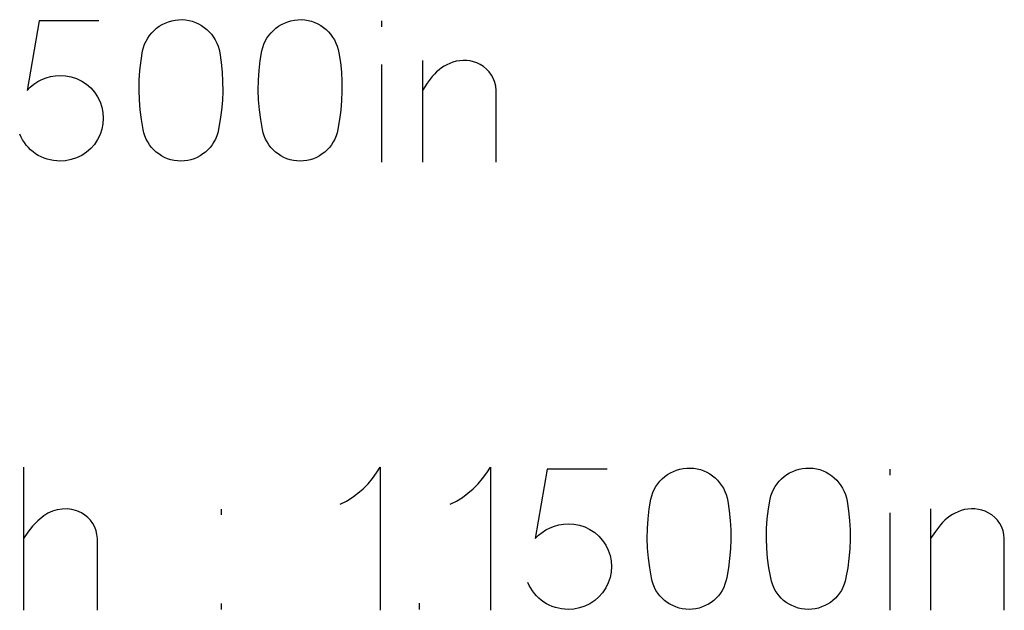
# Model space of a CAD drawing. Header units: inches. Extents: x 1880 to 2363, y -453 to -54.
# Tile 635 of 656: x 1913.905 to 1914.111, y -65.078 to -64.954. Entities that reach past the tile are written whole.
import ezdxf

# ---------------------------------------------------------------- set-up
doc = ezdxf.new("R2010")
doc.units = ezdxf.units.IN
doc.header["$LTSCALE"] = 0.5
doc.header["$MEASUREMENT"] = 0

msp = doc.modelspace()

# ---------------------------------------------------------------- linework, layer by layer
at = {"color": 7, "linetype": 'Continuous'}
for p, q in [((1913.93644, -64.95451), (1913.93715, -64.95437)), ((1913.93715, -64.95437), (1913.93787, -64.95429)), ((1913.93787, -64.95429), (1913.93861, -64.95428)), ((1913.93861, -64.95428), (1913.93935, -64.95434)), ((1913.93935, -64.95434), (1913.94006, -64.95445)), ((1913.96138, -64.95451), (1913.96209, -64.95437)), ((1913.96209, -64.95437), (1913.96281, -64.95429)), ((1913.96281, -64.95429), (1913.96355, -64.95428)), ((1913.96355, -64.95428), (1913.96429, -64.95434)), ((1913.96429, -64.95434), (1913.965, -64.95445)), ((1913.9087, -64.95449), (1913.90618, -64.96908)), ((1913.92121, -64.95449), (1913.9087, -64.95449)), ((1913.93276, -64.95652), (1913.93328, -64.95607)), ((1913.93328, -64.95607), (1913.93385, -64.95565)), ((1913.93385, -64.95565), (1913.93445, -64.95529)), ((1913.93445, -64.95529), (1913.93508, -64.95498)), ((1913.93508, -64.95498), (1913.93575, -64.95472)), ((1913.93575, -64.95472), (1913.93644, -64.95451)), ((1913.94006, -64.95445), (1913.94075, -64.95462)), ((1913.94075, -64.95462), (1913.94143, -64.95486)), ((1913.94143, -64.95486), (1913.94207, -64.95516)), ((1913.94207, -64.95516), (1913.94268, -64.9555)), ((1913.94268, -64.9555), (1913.94325, -64.95589)), ((1913.94325, -64.95589), (1913.94379, -64.95634)), ((1913.94379, -64.95634), (1913.94429, -64.95682)), ((1913.9577, -64.95652), (1913.95822, -64.95607)), ((1913.95822, -64.95607), (1913.95879, -64.95565)), ((1913.95879, -64.95565), (1913.95939, -64.95529)), ((1913.95939, -64.95529), (1913.96002, -64.95498)), ((1913.96002, -64.95498), (1913.96069, -64.95472)), ((1913.96069, -64.95472), (1913.96138, -64.95451)), ((1913.965, -64.95445), (1913.96569, -64.95462)), ((1913.96569, -64.95462), (1913.96637, -64.95486)), ((1913.96637, -64.95486), (1913.96701, -64.95516)), ((1913.96701, -64.95516), (1913.96762, -64.9555)), ((1913.96762, -64.9555), (1913.96819, -64.95589)), ((1913.96819, -64.95589), (1913.96873, -64.95634)), ((1913.96873, -64.95634), (1913.96923, -64.95682)), ((1913.98032, -64.95449), (1913.98032, -64.95577)), ((1913.93107, -64.95876), (1913.93142, -64.95814)), ((1913.93142, -64.95814), (1913.93182, -64.95756)), ((1913.93182, -64.95756), (1913.93227, -64.95702)), ((1913.93227, -64.95702), (1913.93276, -64.95652)), ((1913.94429, -64.95682), (1913.94474, -64.95735)), ((1913.94474, -64.95735), (1913.94516, -64.95792)), ((1913.94516, -64.95792), (1913.94553, -64.95853)), ((1913.95601, -64.95876), (1913.95636, -64.95814)), ((1913.95636, -64.95814), (1913.95676, -64.95756)), ((1913.95676, -64.95756), (1913.95721, -64.95702)), ((1913.95721, -64.95702), (1913.9577, -64.95652)), ((1913.96923, -64.95682), (1913.96968, -64.95735)), ((1913.96968, -64.95735), (1913.9701, -64.95792)), ((1913.9701, -64.95792), (1913.97047, -64.95853)), ((1913.93036, -64.96079), (1913.93053, -64.96008)), ((1913.93053, -64.96008), (1913.93077, -64.9594)), ((1913.93077, -64.9594), (1913.93107, -64.95876)), ((1913.94553, -64.95853), (1913.94585, -64.95917)), ((1913.94585, -64.95917), (1913.94612, -64.95985)), ((1913.94612, -64.95985), (1913.94633, -64.96053)), ((1913.94633, -64.96053), (1913.94648, -64.96125)), ((1913.9553, -64.96079), (1913.95547, -64.96008)), ((1913.95547, -64.96008), (1913.95571, -64.9594)), ((1913.95571, -64.9594), (1913.95601, -64.95876)), ((1913.97047, -64.95853), (1913.97079, -64.95917)), ((1913.97079, -64.95917), (1913.97106, -64.95985)), ((1913.97106, -64.95985), (1913.97127, -64.96053)), ((1913.97127, -64.96053), (1913.97142, -64.96125)), ((1913.93002, -64.96285), (1913.93036, -64.96079)), ((1913.94648, -64.96125), (1913.94677, -64.96324)), ((1913.95496, -64.96285), (1913.9553, -64.96079)), ((1913.97142, -64.96125), (1913.97171, -64.96324)), ((1913.92978, -64.96491), (1913.93002, -64.96285)), ((1913.94677, -64.96324), (1913.94698, -64.96525)), ((1913.95472, -64.96491), (1913.95496, -64.96285)), ((1913.97171, -64.96324), (1913.97192, -64.96525)), ((1913.98032, -64.96365), (1913.98032, -64.98408)), ((1913.98886, -64.96282), (1913.98887, -64.98408)), ((1913.99287, -64.96437), (1913.99234, -64.96477)), ((1913.99342, -64.96402), (1913.99287, -64.96437)), ((1913.994, -64.96371), (1913.99342, -64.96402)), ((1913.99462, -64.96343), (1913.994, -64.96371)), ((1913.99525, -64.96319), (1913.99462, -64.96343)), ((1913.99596, -64.963), (1913.99525, -64.96319)), ((1913.99668, -64.96287), (1913.99596, -64.963)), ((1913.9974, -64.96282), (1913.99668, -64.96287)), ((1913.99813, -64.96284), (1913.9974, -64.96282)), ((1913.99885, -64.96293), (1913.99813, -64.96284)), ((1913.99957, -64.96309), (1913.99885, -64.96293)), ((1914.00026, -64.96333), (1913.99957, -64.96309)), ((1914.00093, -64.96365), (1914.00026, -64.96333)), ((1914.00165, -64.9641), (1914.00093, -64.96365)), ((1914.0023, -64.96463), (1914.00165, -64.9641)), ((1914.00286, -64.96523), (1914.0023, -64.96463)), ((1913.90929, -64.96678), (1913.91019, -64.96643)), ((1913.91019, -64.96643), (1913.91112, -64.96618)), ((1913.91112, -64.96618), (1913.91207, -64.96602)), ((1913.91207, -64.96602), (1913.91306, -64.96597)), ((1913.91306, -64.96597), (1913.91426, -64.96603)), ((1913.91426, -64.96603), (1913.91542, -64.96624)), ((1913.91542, -64.96624), (1913.91654, -64.96661)), ((1913.91654, -64.96661), (1913.91761, -64.96714)), ((1913.92964, -64.96697), (1913.92978, -64.96491)), ((1913.94698, -64.96525), (1913.94709, -64.96724)), ((1913.95458, -64.96697), (1913.95472, -64.96491)), ((1913.97192, -64.96525), (1913.97203, -64.96724)), ((1913.99094, -64.96618), (1913.98989, -64.96756)), ((1913.99138, -64.96567), (1913.99094, -64.96618)), ((1913.99185, -64.9652), (1913.99138, -64.96567)), ((1913.99234, -64.96477), (1913.99185, -64.9652)), ((1914.00335, -64.96591), (1914.00286, -64.96523)), ((1914.00375, -64.96664), (1914.00335, -64.96591)), ((1914.00403, -64.96742), (1914.00375, -64.96664)), ((1913.90618, -64.96908), (1913.90687, -64.96838)), ((1913.90687, -64.96838), (1913.90762, -64.96776)), ((1913.90762, -64.96776), (1913.90842, -64.96723)), ((1913.90842, -64.96723), (1913.90929, -64.96678)), ((1913.91761, -64.96714), (1913.91861, -64.96779)), ((1913.91861, -64.96779), (1913.9195, -64.96856)), ((1913.9195, -64.96856), (1913.92027, -64.96944)), ((1913.9296, -64.96902), (1913.92964, -64.96697)), ((1913.94709, -64.96724), (1913.9471, -64.96923)), ((1913.95454, -64.96902), (1913.95458, -64.96697)), ((1913.97203, -64.96724), (1913.97204, -64.96923)), ((1913.98989, -64.96756), (1913.98887, -64.96908)), ((1914.00421, -64.96823), (1914.00403, -64.96742)), ((1914.00429, -64.96908), (1914.00421, -64.96823)), ((1913.92027, -64.96944), (1913.92093, -64.97044)), ((1913.92093, -64.97044), (1913.92146, -64.9715)), ((1913.92967, -64.97108), (1913.9296, -64.96902)), ((1913.9471, -64.96923), (1913.94703, -64.97123)), ((1913.95461, -64.97108), (1913.95454, -64.96902)), ((1913.97204, -64.96923), (1913.97197, -64.97123)), ((1914.00428, -64.98408), (1914.00429, -64.96908)), ((1913.92146, -64.9715), (1913.92183, -64.9726)), ((1913.92183, -64.9726), (1913.92206, -64.97373)), ((1913.92984, -64.97314), (1913.92967, -64.97108)), ((1913.94703, -64.97123), (1913.94685, -64.97322)), ((1913.95478, -64.97314), (1913.95461, -64.97108)), ((1913.97197, -64.97123), (1913.97179, -64.97322)), ((1913.92206, -64.97373), (1913.92213, -64.9749)), ((1913.92213, -64.9749), (1913.92206, -64.97608)), ((1913.93011, -64.97519), (1913.92984, -64.97314)), ((1913.94685, -64.97322), (1913.94659, -64.97521)), ((1913.95505, -64.97519), (1913.95478, -64.97314)), ((1913.97179, -64.97322), (1913.97153, -64.97521)), ((1913.92206, -64.97608), (1913.92183, -64.97722)), ((1913.93048, -64.97724), (1913.93011, -64.97519)), ((1913.94659, -64.97521), (1913.94623, -64.9772)), ((1913.95542, -64.97724), (1913.95505, -64.97519)), ((1913.97153, -64.97521), (1913.97117, -64.9772)), ((1913.90493, -64.97886), (1913.90465, -64.97824)), ((1913.90526, -64.97946), (1913.90493, -64.97886)), ((1913.92146, -64.97832), (1913.92093, -64.9794)), ((1913.92183, -64.97722), (1913.92146, -64.97832)), ((1913.93064, -64.97795), (1913.93048, -64.97724)), ((1913.93085, -64.97863), (1913.93064, -64.97795)), ((1913.93111, -64.97928), (1913.93085, -64.97863)), ((1913.94587, -64.97863), (1913.9456, -64.97928)), ((1913.94608, -64.97795), (1913.94587, -64.97863)), ((1913.94623, -64.97724), (1913.94608, -64.97795)), ((1913.95558, -64.97795), (1913.95542, -64.97724)), ((1913.95579, -64.97863), (1913.95558, -64.97795)), ((1913.95605, -64.97928), (1913.95579, -64.97863)), ((1913.97081, -64.97863), (1913.97054, -64.97928)), ((1913.97102, -64.97795), (1913.97081, -64.97863)), ((1913.97117, -64.97724), (1913.97102, -64.97795)), ((1913.90563, -64.98002), (1913.90526, -64.97946)), ((1913.90603, -64.98056), (1913.90563, -64.98002)), ((1913.90647, -64.98106), (1913.90603, -64.98056)), ((1913.90694, -64.98152), (1913.90647, -64.98106)), ((1913.92027, -64.9804), (1913.9195, -64.98128)), ((1913.92093, -64.9794), (1913.92027, -64.9804)), ((1913.93144, -64.97989), (1913.93111, -64.97928)), ((1913.93182, -64.98047), (1913.93144, -64.97989)), ((1913.93224, -64.98101), (1913.93182, -64.98047)), ((1913.9327, -64.98152), (1913.93224, -64.98101)), ((1913.94448, -64.98101), (1913.94402, -64.98152)), ((1913.9449, -64.98047), (1913.94448, -64.98101)), ((1913.94527, -64.97989), (1913.9449, -64.98047)), ((1913.9456, -64.97928), (1913.94527, -64.97989)), ((1913.95638, -64.97989), (1913.95605, -64.97928)), ((1913.95676, -64.98047), (1913.95638, -64.97989)), ((1913.95718, -64.98101), (1913.95676, -64.98047)), ((1913.95764, -64.98152), (1913.95718, -64.98101)), ((1913.96942, -64.98101), (1913.96896, -64.98152)), ((1913.96984, -64.98047), (1913.96942, -64.98101)), ((1913.97021, -64.97989), (1913.96984, -64.98047)), ((1913.97054, -64.97928), (1913.97021, -64.97989)), ((1913.90745, -64.98195), (1913.90694, -64.98152)), ((1913.90798, -64.98234), (1913.90745, -64.98195)), ((1913.90854, -64.98269), (1913.90798, -64.98234)), ((1913.90913, -64.98299), (1913.90854, -64.98269)), ((1913.90974, -64.98326), (1913.90913, -64.98299)), ((1913.91761, -64.98269), (1913.91654, -64.98321)), ((1913.91861, -64.98205), (1913.91761, -64.98269)), ((1913.9195, -64.98128), (1913.91861, -64.98205)), ((1913.9332, -64.98199), (1913.9327, -64.98152)), ((1913.93375, -64.9824), (1913.9332, -64.98199)), ((1913.93432, -64.98278), (1913.93375, -64.9824)), ((1913.93493, -64.9831), (1913.93432, -64.98278)), ((1913.93558, -64.98338), (1913.93493, -64.9831)), ((1913.94178, -64.9831), (1913.94113, -64.98338)), ((1913.9424, -64.98278), (1913.94178, -64.9831)), ((1913.94297, -64.9824), (1913.9424, -64.98278)), ((1913.94352, -64.98199), (1913.94297, -64.9824)), ((1913.94402, -64.98152), (1913.94352, -64.98199)), ((1913.95814, -64.98199), (1913.95764, -64.98152)), ((1913.95869, -64.9824), (1913.95814, -64.98199)), ((1913.95926, -64.98278), (1913.95869, -64.9824)), ((1913.95987, -64.9831), (1913.95926, -64.98278)), ((1913.96052, -64.98338), (1913.95987, -64.9831)), ((1913.96672, -64.9831), (1913.96607, -64.98338)), ((1913.96734, -64.98278), (1913.96672, -64.9831)), ((1913.96791, -64.9824), (1913.96734, -64.98278)), ((1913.96846, -64.98199), (1913.96791, -64.9824)), ((1913.96896, -64.98152), (1913.96846, -64.98199)), ((1913.91038, -64.98348), (1913.90974, -64.98326)), ((1913.91104, -64.98365), (1913.91038, -64.98348)), ((1913.91171, -64.98377), (1913.91104, -64.98365)), ((1913.91238, -64.98385), (1913.91171, -64.98377)), ((1913.91306, -64.98387), (1913.91238, -64.98385)), ((1913.91426, -64.9838), (1913.91306, -64.98387)), ((1913.91542, -64.98358), (1913.91426, -64.9838)), ((1913.91654, -64.98321), (1913.91542, -64.98358)), ((1913.93625, -64.98359), (1913.93558, -64.98338)), ((1913.93694, -64.98375), (1913.93625, -64.98359)), ((1913.93764, -64.98384), (1913.93694, -64.98375)), ((1913.93836, -64.98387), (1913.93764, -64.98384)), ((1913.93908, -64.98384), (1913.93836, -64.98387)), ((1913.93978, -64.98375), (1913.93908, -64.98384)), ((1913.94046, -64.98359), (1913.93978, -64.98375)), ((1913.94113, -64.98338), (1913.94046, -64.98359)), ((1913.96119, -64.98359), (1913.96052, -64.98338)), ((1913.96188, -64.98375), (1913.96119, -64.98359)), ((1913.96258, -64.98384), (1913.96188, -64.98375)), ((1913.9633, -64.98387), (1913.96258, -64.98384)), ((1913.96402, -64.98384), (1913.9633, -64.98387)), ((1913.96472, -64.98375), (1913.96402, -64.98384)), ((1913.9654, -64.98359), (1913.96472, -64.98375)), ((1913.96607, -64.98338), (1913.9654, -64.98359)), ((1913.90546, -65.04793), (1913.90547, -65.07793)), ((1913.97929, -65.04918), (1913.98006, -65.04793)), ((1913.98006, -65.04793), (1913.98006, -65.07793)), ((1914.00231, -65.04918), (1914.00308, -65.04793)), ((1914.00308, -65.04793), (1914.00308, -65.07793)), ((1914.01499, -65.04835), (1914.01246, -65.06293)), ((1914.0275, -65.04835), (1914.01499, -65.04835)), ((1914.04073, -65.04915), (1914.04137, -65.04884)), ((1914.04137, -65.04884), (1914.04203, -65.04857)), ((1914.04203, -65.04857), (1914.04272, -65.04836)), ((1914.04272, -65.04836), (1914.04343, -65.04823)), ((1914.04343, -65.04823), (1914.04415, -65.04815)), ((1914.04415, -65.04815), (1914.04489, -65.04814)), ((1914.04489, -65.04814), (1914.04563, -65.04819)), ((1914.04563, -65.04819), (1914.04634, -65.0483)), ((1914.04634, -65.0483), (1914.04704, -65.04848)), ((1914.04704, -65.04848), (1914.04771, -65.04872)), ((1914.04771, -65.04872), (1914.04836, -65.04901)), ((1914.04836, -65.04901), (1914.04896, -65.04935)), ((1914.06567, -65.04915), (1914.06631, -65.04884)), ((1914.06631, -65.04884), (1914.06697, -65.04857)), ((1914.06697, -65.04857), (1914.06766, -65.04836)), ((1914.06766, -65.04836), (1914.06837, -65.04823)), ((1914.06837, -65.04823), (1914.06909, -65.04815)), ((1914.06909, -65.04815), (1914.06983, -65.04814)), ((1914.06983, -65.04814), (1914.07057, -65.04819)), ((1914.07057, -65.04819), (1914.07128, -65.0483)), ((1914.07128, -65.0483), (1914.07198, -65.04848)), ((1914.07198, -65.04848), (1914.07265, -65.04872)), ((1914.07265, -65.04872), (1914.0733, -65.04901)), ((1914.0733, -65.04901), (1914.0739, -65.04935)), ((1914.0866, -65.04835), (1914.08661, -65.04963)), ((1913.9775, -65.05146), (1913.97844, -65.05035)), ((1913.97844, -65.05035), (1913.97929, -65.04918)), ((1914.00052, -65.05146), (1914.00146, -65.05035)), ((1914.00146, -65.05035), (1914.00231, -65.04918)), ((1914.0381, -65.05142), (1914.03855, -65.05088)), ((1914.03855, -65.05088), (1914.03904, -65.05038)), ((1914.03904, -65.05038), (1914.03957, -65.04992)), ((1914.03957, -65.04992), (1914.04013, -65.04951)), ((1914.04013, -65.04951), (1914.04073, -65.04915)), ((1914.04896, -65.04935), (1914.04954, -65.04975)), ((1914.04954, -65.04975), (1914.05007, -65.05019)), ((1914.05007, -65.05019), (1914.05057, -65.05068)), ((1914.05057, -65.05068), (1914.05102, -65.05121)), ((1914.06304, -65.05142), (1914.06349, -65.05088)), ((1914.06349, -65.05088), (1914.06398, -65.05038)), ((1914.06398, -65.05038), (1914.06451, -65.04992)), ((1914.06451, -65.04992), (1914.06507, -65.04951)), ((1914.06507, -65.04951), (1914.06567, -65.04915)), ((1914.0739, -65.04935), (1914.07448, -65.04975)), ((1914.07448, -65.04975), (1914.07501, -65.05019)), ((1914.07501, -65.05019), (1914.07551, -65.05068)), ((1914.07551, -65.05068), (1914.07596, -65.05121)), ((1913.97538, -65.05344), (1913.97647, -65.05249)), ((1913.97647, -65.05249), (1913.9775, -65.05146)), ((1913.9984, -65.05344), (1913.9995, -65.05249)), ((1913.9995, -65.05249), (1914.00052, -65.05146)), ((1914.03706, -65.05326), (1914.03735, -65.05261)), ((1914.03735, -65.05261), (1914.0377, -65.052)), ((1914.0377, -65.052), (1914.0381, -65.05142)), ((1914.05102, -65.05121), (1914.05144, -65.05178)), ((1914.05144, -65.05178), (1914.05181, -65.05239)), ((1914.05181, -65.05239), (1914.05213, -65.05303)), ((1914.05213, -65.05303), (1914.0524, -65.0537)), ((1914.062, -65.05326), (1914.06229, -65.05261)), ((1914.06229, -65.05261), (1914.06264, -65.052)), ((1914.06264, -65.052), (1914.06304, -65.05142)), ((1914.07596, -65.05121), (1914.07638, -65.05178)), ((1914.07638, -65.05178), (1914.07675, -65.05239)), ((1914.07675, -65.05239), (1914.07707, -65.05303)), ((1914.07707, -65.05303), (1914.07734, -65.0537)), ((1913.97169, -65.05572), (1913.97298, -65.05505)), ((1913.97298, -65.05505), (1913.97421, -65.05429)), ((1913.97421, -65.05429), (1913.97538, -65.05344)), ((1913.9947, -65.05572), (1913.99601, -65.05505)), ((1913.99601, -65.05505), (1913.99724, -65.05429)), ((1913.99724, -65.05429), (1913.9984, -65.05344)), ((1914.0363, -65.05671), (1914.03664, -65.05465)), ((1914.03664, -65.05465), (1914.03682, -65.05394)), ((1914.03682, -65.05394), (1914.03706, -65.05326)), ((1914.0524, -65.0537), (1914.05261, -65.05439)), ((1914.05261, -65.05439), (1914.05276, -65.0551)), ((1914.05276, -65.0551), (1914.05306, -65.0571)), ((1914.06124, -65.05671), (1914.06158, -65.05465)), ((1914.06158, -65.05465), (1914.06176, -65.05394)), ((1914.06176, -65.05394), (1914.062, -65.05326)), ((1914.07734, -65.0537), (1914.07755, -65.05439)), ((1914.07755, -65.05439), (1914.0777, -65.0551)), ((1914.0777, -65.0551), (1914.078, -65.0571)), ((1913.91149, -65.05716), (1913.91055, -65.0576)), ((1913.91248, -65.05687), (1913.91149, -65.05716)), ((1913.91351, -65.05672), (1913.91248, -65.05687)), ((1913.91456, -65.05671), (1913.91351, -65.05672)), ((1913.91557, -65.05684), (1913.91456, -65.05671)), ((1913.91657, -65.05712), (1913.91557, -65.05684)), ((1913.91754, -65.05754), (1913.91657, -65.05712)), ((1913.94683, -65.05796), (1913.94684, -65.05672)), ((1914.03606, -65.05877), (1914.0363, -65.05671)), ((1914.05306, -65.0571), (1914.05326, -65.0591)), ((1914.061, -65.05877), (1914.06124, -65.05671)), ((1914.078, -65.0571), (1914.0782, -65.0591)), ((1914.09515, -65.05667), (1914.09516, -65.07793)), ((1914.1009, -65.05728), (1914.10029, -65.05756)), ((1914.10153, -65.05704), (1914.1009, -65.05728)), ((1914.10224, -65.05685), (1914.10153, -65.05704)), ((1914.10296, -65.05673), (1914.10224, -65.05685)), ((1914.10368, -65.05668), (1914.10296, -65.05673)), ((1914.10441, -65.0567), (1914.10368, -65.05668)), ((1914.10514, -65.05679), (1914.10441, -65.0567)), ((1914.10585, -65.05695), (1914.10514, -65.05679)), ((1914.10654, -65.05719), (1914.10585, -65.05695)), ((1914.10721, -65.05751), (1914.10654, -65.05719)), ((1913.90843, -65.05918), (1913.90731, -65.06032)), ((1913.90966, -65.05817), (1913.90843, -65.05918)), ((1913.91055, -65.0576), (1913.90966, -65.05817)), ((1913.91826, -65.05798), (1913.91754, -65.05754)), ((1913.9189, -65.0585), (1913.91826, -65.05798)), ((1913.91947, -65.05909), (1913.9189, -65.0585)), ((1913.91995, -65.05977), (1913.91947, -65.05909)), ((1914.03592, -65.06082), (1914.03606, -65.05877)), ((1914.05326, -65.0591), (1914.05337, -65.0611)), ((1914.06086, -65.06082), (1914.061, -65.05877)), ((1914.0782, -65.0591), (1914.07831, -65.0611)), ((1914.0866, -65.05751), (1914.08661, -65.07793)), ((1914.09813, -65.05905), (1914.09766, -65.05952)), ((1914.09863, -65.05862), (1914.09813, -65.05905)), ((1914.09915, -65.05823), (1914.09863, -65.05862)), ((1914.09971, -65.05787), (1914.09915, -65.05823)), ((1914.10029, -65.05756), (1914.09971, -65.05787)), ((1914.10794, -65.05796), (1914.10721, -65.05751)), ((1914.10858, -65.05848), (1914.10794, -65.05796)), ((1914.10915, -65.05909), (1914.10858, -65.05848)), ((1914.10963, -65.05977), (1914.10915, -65.05909)), ((1913.90731, -65.06032), (1913.90632, -65.06158)), ((1913.92035, -65.0605), (1913.91995, -65.05977)), ((1913.92063, -65.06127), (1913.92035, -65.0605)), ((1913.92081, -65.06208), (1913.92063, -65.06127)), ((1914.0139, -65.06161), (1914.01471, -65.06108)), ((1914.01471, -65.06108), (1914.01557, -65.06064)), ((1914.01557, -65.06064), (1914.01647, -65.06028)), ((1914.01647, -65.06028), (1914.0174, -65.06003)), ((1914.0174, -65.06003), (1914.01836, -65.05987)), ((1914.01836, -65.05987), (1914.01934, -65.05983)), ((1914.01934, -65.05983), (1914.02054, -65.05988)), ((1914.02054, -65.05988), (1914.0217, -65.0601)), ((1914.0217, -65.0601), (1914.02282, -65.06046)), ((1914.02282, -65.06046), (1914.0239, -65.06099)), ((1914.0239, -65.06099), (1914.0249, -65.06164)), ((1914.03589, -65.06288), (1914.03592, -65.06082)), ((1914.05337, -65.0611), (1914.05339, -65.06309)), ((1914.06083, -65.06288), (1914.06086, -65.06082)), ((1914.07831, -65.0611), (1914.07833, -65.06309)), ((1914.09617, -65.06142), (1914.09516, -65.06293)), ((1914.09722, -65.06003), (1914.09617, -65.06142)), ((1914.09766, -65.05952), (1914.09722, -65.06003)), ((1914.11003, -65.0605), (1914.10963, -65.05977)), ((1914.11032, -65.06127), (1914.11003, -65.0605)), ((1914.1105, -65.06208), (1914.11032, -65.06127)), ((1913.90632, -65.06158), (1913.90547, -65.06293)), ((1913.92089, -65.06293), (1913.92081, -65.06208)), ((1913.92089, -65.07793), (1913.92089, -65.06293)), ((1914.01246, -65.06293), (1914.01315, -65.06223)), ((1914.01315, -65.06223), (1914.0139, -65.06161)), ((1914.0249, -65.06164), (1914.02578, -65.06242)), ((1914.02578, -65.06242), (1914.02655, -65.0633)), ((1914.02655, -65.0633), (1914.02721, -65.0643)), ((1914.03595, -65.06493), (1914.03589, -65.06288)), ((1914.05339, -65.06309), (1914.05331, -65.06508)), ((1914.06089, -65.06493), (1914.06083, -65.06288)), ((1914.07833, -65.06309), (1914.07825, -65.06508)), ((1914.11057, -65.06293), (1914.1105, -65.06208)), ((1914.11056, -65.07793), (1914.11057, -65.06293)), ((1914.02721, -65.0643), (1914.02774, -65.06535)), ((1914.02774, -65.06535), (1914.02812, -65.06645)), ((1914.03613, -65.06699), (1914.03595, -65.06493)), ((1914.05331, -65.06508), (1914.05313, -65.06707)), ((1914.06107, -65.06699), (1914.06089, -65.06493)), ((1914.07825, -65.06508), (1914.07807, -65.06707)), ((1914.02812, -65.06645), (1914.02834, -65.06758)), ((1914.02834, -65.06758), (1914.02842, -65.06876)), ((1914.0364, -65.06905), (1914.03613, -65.06699)), ((1914.05313, -65.06707), (1914.05287, -65.06907)), ((1914.06134, -65.06905), (1914.06107, -65.06699)), ((1914.07807, -65.06707), (1914.07781, -65.06907)), ((1914.02842, -65.06876), (1914.02834, -65.06993)), ((1914.03677, -65.0711), (1914.0364, -65.06905)), ((1914.05287, -65.06907), (1914.05252, -65.07106)), ((1914.06171, -65.0711), (1914.06134, -65.06905)), ((1914.07781, -65.06907), (1914.07746, -65.07106)), ((1914.02812, -65.07107), (1914.02774, -65.07218)), ((1914.02834, -65.06993), (1914.02812, -65.07107)), ((1914.03692, -65.07181), (1914.03677, -65.0711)), ((1914.05251, -65.0711), (1914.05236, -65.07181)), ((1914.06186, -65.07181), (1914.06171, -65.0711)), ((1914.07745, -65.0711), (1914.0773, -65.07181)), ((1914.01122, -65.07272), (1914.01093, -65.07209)), ((1914.01155, -65.07332), (1914.01122, -65.07272)), ((1914.01191, -65.07388), (1914.01155, -65.07332)), ((1914.02721, -65.07325), (1914.02655, -65.07425)), ((1914.02774, -65.07218), (1914.02721, -65.07325)), ((1914.03713, -65.07248), (1914.03692, -65.07181)), ((1914.0374, -65.07313), (1914.03713, -65.07248)), ((1914.03772, -65.07375), (1914.0374, -65.07313)), ((1914.0381, -65.07433), (1914.03772, -65.07375)), ((1914.05156, -65.07375), (1914.05119, -65.07433)), ((1914.05188, -65.07313), (1914.05156, -65.07375)), ((1914.05215, -65.07248), (1914.05188, -65.07313)), ((1914.05236, -65.07181), (1914.05215, -65.07248)), ((1914.06207, -65.07248), (1914.06186, -65.07181)), ((1914.06234, -65.07313), (1914.06207, -65.07248)), ((1914.06266, -65.07375), (1914.06234, -65.07313)), ((1914.06304, -65.07433), (1914.06266, -65.07375)), ((1914.0765, -65.07375), (1914.07613, -65.07433)), ((1914.07682, -65.07313), (1914.0765, -65.07375)), ((1914.07709, -65.07248), (1914.07682, -65.07313)), ((1914.0773, -65.07181), (1914.07709, -65.07248)), ((1914.01231, -65.07441), (1914.01191, -65.07388)), ((1914.01276, -65.07491), (1914.01231, -65.07441)), ((1914.01322, -65.07537), (1914.01276, -65.07491)), ((1914.01373, -65.0758), (1914.01322, -65.07537)), ((1914.01426, -65.07619), (1914.01373, -65.0758)), ((1914.02578, -65.07513), (1914.0249, -65.0759)), ((1914.02655, -65.07425), (1914.02578, -65.07513)), ((1914.03852, -65.07487), (1914.0381, -65.07433)), ((1914.03898, -65.07537), (1914.03852, -65.07487)), ((1914.03948, -65.07584), (1914.03898, -65.07537)), ((1914.04003, -65.07626), (1914.03948, -65.07584)), ((1914.0498, -65.07584), (1914.04926, -65.07626)), ((1914.0503, -65.07537), (1914.0498, -65.07584)), ((1914.05077, -65.07487), (1914.0503, -65.07537)), ((1914.05119, -65.07433), (1914.05077, -65.07487)), ((1914.06346, -65.07487), (1914.06304, -65.07433)), ((1914.06392, -65.07537), (1914.06346, -65.07487)), ((1914.06442, -65.07584), (1914.06392, -65.07537)), ((1914.06497, -65.07626), (1914.06442, -65.07584)), ((1914.07474, -65.07584), (1914.0742, -65.07626)), ((1914.07524, -65.07537), (1914.07474, -65.07584)), ((1914.07571, -65.07487), (1914.07524, -65.07537)), ((1914.07613, -65.07433), (1914.07571, -65.07487)), ((1913.94683, -65.07773), (1913.94684, -65.07648)), ((1913.98827, -65.07773), (1913.98828, -65.07644)), ((1914.01483, -65.07654), (1914.01426, -65.07619)), ((1914.01541, -65.07685), (1914.01483, -65.07654)), ((1914.01602, -65.07711), (1914.01541, -65.07685)), ((1914.01667, -65.07733), (1914.01602, -65.07711)), ((1914.01733, -65.07751), (1914.01667, -65.07733)), ((1914.01799, -65.07763), (1914.01733, -65.07751)), ((1914.01866, -65.0777), (1914.01799, -65.07763)), ((1914.01934, -65.07773), (1914.01866, -65.0777)), ((1914.02054, -65.07766), (1914.01934, -65.07773)), ((1914.0217, -65.07743), (1914.02054, -65.07766)), ((1914.02282, -65.07706), (1914.0217, -65.07743)), ((1914.0239, -65.07655), (1914.02282, -65.07706)), ((1914.0249, -65.0759), (1914.0239, -65.07655)), ((1914.0406, -65.07663), (1914.04003, -65.07626)), ((1914.04122, -65.07695), (1914.0406, -65.07663)), ((1914.04186, -65.07723), (1914.04122, -65.07695)), ((1914.04254, -65.07745), (1914.04186, -65.07723)), ((1914.04322, -65.0776), (1914.04254, -65.07745)), ((1914.04393, -65.0777), (1914.04322, -65.0776)), ((1914.04464, -65.07773), (1914.04393, -65.0777)), ((1914.04536, -65.0777), (1914.04464, -65.07773)), ((1914.04606, -65.0776), (1914.04536, -65.0777)), ((1914.04674, -65.07745), (1914.04606, -65.0776)), ((1914.04742, -65.07723), (1914.04674, -65.07745)), ((1914.04806, -65.07695), (1914.04742, -65.07723)), ((1914.04868, -65.07663), (1914.04806, -65.07695)), ((1914.04926, -65.07626), (1914.04868, -65.07663)), ((1914.06554, -65.07663), (1914.06497, -65.07626)), ((1914.06616, -65.07695), (1914.06554, -65.07663)), ((1914.0668, -65.07723), (1914.06616, -65.07695)), ((1914.06748, -65.07745), (1914.0668, -65.07723)), ((1914.06816, -65.0776), (1914.06748, -65.07745)), ((1914.06887, -65.0777), (1914.06816, -65.0776)), ((1914.06958, -65.07773), (1914.06887, -65.0777)), ((1914.0703, -65.0777), (1914.06958, -65.07773)), ((1914.071, -65.0776), (1914.0703, -65.0777)), ((1914.07168, -65.07745), (1914.071, -65.0776)), ((1914.07236, -65.07723), (1914.07168, -65.07745)), ((1914.073, -65.07695), (1914.07236, -65.07723)), ((1914.07362, -65.07663), (1914.073, -65.07695)), ((1914.0742, -65.07626), (1914.07362, -65.07663))]:
    msp.add_line(p, q, dxfattribs=at)

doc.saveas('drawing.dxf')
